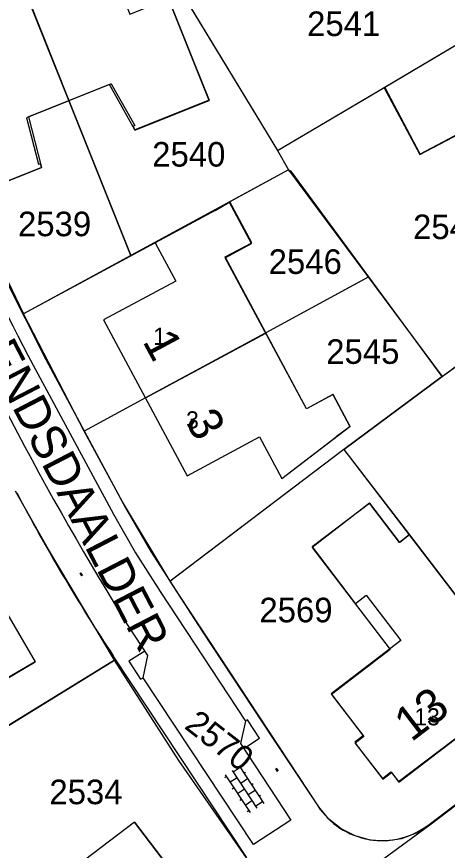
# Model space of a CAD drawing. Extents: x 148816 to 151297, y 399515 to 402500.
# Drawn here: x 150781.9 to 150813.4, y 401402.9 to 401464 of the extents above; entities that cross this region are included whole.
import ezdxf

# ---------------------------------------------------------------- set-up
doc = ezdxf.new("R2010")
doc.units = 0
for name, color, linetype in [('B01 Hoofdgebouw  [T] Norm', 7, 'Continuous'), ('B01 hoofgebouw', 7, 'Continuous'), ('B07 Tussenmuur  [T] Norm', 7, 'Continuous'), ('G01 perceelsgrens', 7, 'Continuous'), ('S02 Open verharding  Norm', 7, 'Continuous'), ('T04 Haag heg  [D] Gem', 7, 'Continuous'), ('V00 Kant verharding algemeen  [T] Norm', 7, 'Continuous'), ('V00 Kant verharding algemeen secundair  [D] Norm', 7, 'Continuous'), ('Z01 perceelnummer', 7, 'Continuous'), ('Z02 huisnummer', 7, 'Continuous'), ('Z02 Huisnummer  [Tekst] Norm', 7, 'Continuous'), ('Z06 straatnaam', 7, 'Continuous')]:
    doc.layers.add(name, color=color, linetype=linetype)

msp = doc.modelspace()

# ---------------------------------------------------------------- linework, layer by layer
at = {"layer": 'B01 Hoofdgebouw  [T] Norm'}
for p, q in [((150795.941, 401457.833), (150792.974, 401465.295)), ((150817.188, 401463.77), (150808.755, 401458.772)), ((150788.781, 401459.062), (150782.579, 401456.567)), ((150788.781, 401459.062), (150790.508, 401456.017)), ((150808.755, 401458.772), (150811.36, 401453.871)), ((150790.505, 401455.672), (150795.941, 401457.833)), ((150782.579, 401456.567), (150783.444, 401453.178)), ((150790.508, 401456.017), (150790.387, 401455.969)), ((150790.387, 401455.969), (150790.505, 401455.672)), ((150811.36, 401453.871), (150815.448, 401456.044)), ((150783.444, 401453.178), (150783.565, 401453.226)), ((150783.565, 401453.226), (150783.683, 401452.929)), ((150778.348, 401450.814), (150783.683, 401452.929)), ((150797.44, 401450.36), (150791.979, 401447.425)), ((150799.05, 401447.365), (150797.44, 401450.36)), ((150791.979, 401447.425), (150793.494, 401444.606)), ((150797.112, 401446.323), (150799.05, 401447.365)), ((150803.055, 401435.269), (150797.112, 401446.323)), ((150793.494, 401444.606), (150788.209, 401441.766)), ((150804.993, 401436.311), (150803.055, 401435.269)), ((150804.993, 401436.311), (150806.238, 401433.962)), ((150807.704, 401428.35), (150803.481, 401425.148)), ((150809.879, 401425.481), (150807.704, 401428.35)), ((150810.596, 401426.025), (150809.879, 401425.481)), ((150810.596, 401426.025), (150817.443, 401417.05)), ((150803.481, 401425.148), (150806.631, 401420.993)), ((150778.704, 401424.451), (150783.221, 401416.732)), ((150806.638, 401421.01), (150807.434, 401421.616)), ((150807.434, 401421.616), (150809.972, 401418.282)), ((150809.972, 401418.282), (150804.872, 401414.399)), ((150772.831, 401410.652), (150783.221, 401416.732)), ((150804.872, 401414.399), (150807.214, 401411.323)), ((150809.786, 401407.955), (150816.235, 401412.854)), ((150807.214, 401411.323), (150806.596, 401410.853)), ((150806.607, 401410.81), (150808.612, 401408.198)), ((150808.612, 401408.198), (150809.244, 401408.669)), ((150809.244, 401408.669), (150809.786, 401407.955)), ((150790.475, 401404.992), (150786.819, 401402.2)), ((150790.475, 401404.992), (150796.66, 401396.884))]:
    msp.add_line(p, q, dxfattribs=at)
for points in [[(150819.068, 401459.685), (150817.117, 401463.37), (150817.338, 401463.487), (150817.188, 401463.77), (150808.755, 401458.772), (150811.36, 401453.871), (150815.448, 401456.044), (150818.288, 401450.702), (150819.648, 401451.425), (150821.61, 401447.734), (150829.177, 401451.757)], [(150788.209, 401441.766), (150794.34, 401430.358), (150799.632, 401433.196), (150801.265, 401430.164), (150806.238, 401433.962)]]:
    msp.add_lwpolyline(points, dxfattribs=at)
at = {"layer": 'B01 hoofgebouw'}
for points in [[(150783.671, 401452.942), (150778.348, 401450.814), (150775.257, 401458.222), (150778.076, 401459.347), (150775.948, 401464.707), (150776.137, 401464.785), (150775.767, 401465.717), (150779.822, 401467.334), (150780.195, 401466.399), (150783.771, 401467.825), (150783.406, 401468.762), (150787.455, 401470.375), (150787.825, 401469.446), (150788.011, 401469.52), (150790.14, 401464.168), (150792.974, 401465.295), (150794.821, 401460.649)], [(150808.784, 401458.81), (150817.183, 401463.782)], [(150794.821, 401460.649), (150795.95, 401457.849), (150790.515, 401455.677), (150788.643, 401459.016), (150782.717, 401456.647), (150783.671, 401452.942)], [(150824.762, 401449.41), (150821.623, 401447.772), (150819.673, 401451.469), (150818.287, 401450.739), (150815.471, 401456.077), (150811.368, 401453.913), (150808.784, 401458.81)], [(150796.383, 401449.792), (150797.443, 401450.422)], [(150806.256, 401433.975), (150805.006, 401436.307), (150803.063, 401435.266), (150797.109, 401446.378), (150799.052, 401447.419), (150797.443, 401450.422)], [(150796.383, 401449.792), (150791.979, 401447.425), (150793.494, 401444.606), (150788.209, 401441.766), (150794.34, 401430.358), (150799.632, 401433.196), (150801.265, 401430.164), (150805.238, 401433.198)], [(150806.256, 401433.975), (150805.238, 401433.198)], [(150810.582, 401426.027), (150809.867, 401425.479), (150807.675, 401428.338), (150803.465, 401425.11), (150809.19, 401417.644), (150804.893, 401414.349), (150807.268, 401411.252), (150806.633, 401410.764), (150808.642, 401408.143), (150809.27, 401408.624), (150809.818, 401407.909), (150816.253, 401412.843), (150814.669, 401414.908), (150817.449, 401417.04)], [(150810.582, 401426.027), (150817.449, 401417.04)], [(150774.389, 401421.926), (150778.704, 401424.451), (150783.221, 401416.732), (150778.906, 401414.207)], [(150784.072, 401394.929), (150787.107, 401390.956), (150791.001, 401393.93), (150791.663, 401393.064), (150796.66, 401396.884), (150790.475, 401404.992), (150786.819, 401402.2)]]:
    msp.add_lwpolyline(points, dxfattribs=at)
at = {"layer": 'B07 Tussenmuur  [T] Norm'}
for p, q in [((150781.983, 401467.112), (150785.685, 401457.828)), ((150791.274, 401436.062), (150800.083, 401440.796))]:
    msp.add_line(p, q, dxfattribs=at)
at = {"layer": 'G01 perceelsgrens'}
for points in [[(150788.109, 401475.339), (150800.936, 401454.164)], [(150790.212, 401446.491), (150785.681, 401457.832), (150781.978, 401467.11), (150780.044, 401471.816)], [(150800.936, 401454.164), (150808.784, 401458.81), (150817.183, 401463.782), (150824.385, 401468.046)], [(150800.936, 401454.164), (150801.757, 401452.767)], [(150801.757, 401452.767), (150790.212, 401446.491)], [(150807.616, 401444.924), (150801.924, 401452.68), (150801.838, 401452.629), (150801.757, 401452.767)], [(150790.212, 401446.491), (150782.358, 401442.222)], [(150780.916, 401445.217), (150782.358, 401442.222)], [(150807.616, 401444.924), (150800.084, 401440.825), (150791.274, 401436.062), (150786.793, 401433.621)], [(150812.979, 401437.615), (150807.616, 401444.924)], [(150786.793, 401433.621), (150782.358, 401442.222)], [(150812.979, 401437.615), (150818.356, 401441.612)], [(150805.804, 401432.281), (150812.979, 401437.615)], [(150789.593, 401428.441), (150786.793, 401433.621)], [(150805.804, 401432.281), (150793.078, 401422.631)], [(150805.804, 401432.281), (150821.389, 401411.883)], [(150784.181, 401424.956), (150781.783, 401429.228)], [(150793.078, 401422.631), (150789.593, 401428.441)], [(150789.009, 401416.846), (150784.181, 401424.956)], [(150803.963, 401406.102), (150800.655, 401411.1), (150795.45, 401418.964), (150793.078, 401422.631)], [(150775.039, 401408.246), (150789.009, 401416.846)], [(150798.841, 401402.125), (150793.724, 401409.508), (150789.009, 401416.846)], [(150812.074, 401404.787), (150821.389, 401411.883)], [(150805.59, 401404.499), (150804.693, 401405.216), (150803.963, 401406.102)], [(150798.719, 401395.001), (150812.074, 401404.787)], [(150807.722, 401403.679), (150806.613, 401403.979), (150805.59, 401404.499)], [(150812.074, 401404.787), (150811.095, 401404.175), (150810.013, 401403.778)], [(150810.013, 401403.778), (150808.872, 401403.61), (150807.722, 401403.679)]]:
    msp.add_lwpolyline(points, dxfattribs=at)
at = {"layer": 'S02 Open verharding  Norm'}
for p, q in [((150786.486, 401423.217), (150786.612, 401423.025)), ((150786.495, 401423.204), (150786.545, 401423.237)), ((150786.522, 401423.163), (150786.509, 401423.154)), ((150786.537, 401423.25), (150786.663, 401423.057)), ((150786.6, 401423.154), (150786.549, 401423.121)), ((150786.577, 401423.079), (150786.564, 401423.071)), ((150786.585, 401423.204), (150786.572, 401423.195)), ((150786.604, 401423.037), (150786.654, 401423.07)), ((150786.64, 401423.12), (150786.627, 401423.112)), ((150797.622, 401408.783), (150799.431, 401406.024)), ((150798.206, 401408.987), (150797.704, 401408.658)), ((150798.124, 401409.112), (150799.933, 401406.352)), ((150798.48, 401408.569), (150798.606, 401408.651)), ((150800.802, 401408.901), (150800.928, 401408.709)), ((150800.81, 401408.889), (150800.86, 401408.922)), ((150800.838, 401408.847), (150800.825, 401408.839)), ((150800.852, 401408.934), (150800.978, 401408.742)), ((150800.915, 401408.838), (150800.865, 401408.805)), ((150800.892, 401408.763), (150800.88, 401408.755)), ((150800.9, 401408.888), (150800.888, 401408.88)), ((150800.92, 401408.721), (150800.97, 401408.754)), ((150800.955, 401408.804), (150800.943, 401408.796)), ((150797.203, 401408.329), (150797.077, 401408.247)), ((150797.12, 401408.454), (150798.93, 401405.695)), ((150797.978, 401408.24), (150797.477, 401407.911)), ((150798.754, 401408.151), (150798.253, 401407.822)), ((150797.751, 401407.493), (150797.625, 401407.41)), ((150799.029, 401407.732), (150799.154, 401407.815)), ((150798.527, 401407.403), (150798.025, 401407.074)), ((150799.303, 401407.314), (150798.801, 401406.985)), ((150799.577, 401406.896), (150799.702, 401406.978)), ((150798.299, 401406.656), (150798.174, 401406.574)), ((150798.573, 401406.238), (150799.075, 401406.567)), ((150799.851, 401406.478), (150799.349, 401406.149)), ((150798.847, 401405.82), (150798.722, 401405.738))]:
    msp.add_line(p, q, dxfattribs=at)
at = {"layer": 'T04 Haag heg  [D] Gem'}
for p, q in [((150788.109, 401475.339), (150800.936, 401454.164)), ((150800.936, 401454.164), (150808.747, 401458.788)), ((150785.681, 401457.832), (150790.212, 401446.491)), ((150800.936, 401454.164), (150801.757, 401452.767)), ((150801.757, 401452.767), (150797.443, 401450.422)), ((150801.757, 401452.767), (150812.979, 401437.615)), ((150791.979, 401447.425), (150782.315, 401442.199)), ((150807.58, 401444.905), (150800.084, 401440.825)), ((150812.979, 401437.615), (150818.356, 401441.612)), ((150812.979, 401437.615), (150805.804, 401432.281)), ((150791.274, 401436.062), (150786.793, 401433.621)), ((150805.804, 401432.281), (150793.061, 401422.618)), ((150805.804, 401432.281), (150810.589, 401426.02)), ((150789.009, 401416.846), (150775.02, 401408.234))]:
    msp.add_line(p, q, dxfattribs=at)
at = {"layer": 'V00 Kant verharding algemeen  [T] Norm'}
for points in [[(150773.069, 401462.904), (150778.442, 401450.478), (150780.993, 401444.828), (150783.99, 401438.868), (150789.809, 401428.01), (150791.664, 401424.82), (150793.745, 401421.579), (150803.883, 401406.193)], [(150783.061, 401438.467), (150788.937, 401427.536)], [(150788.937, 401427.536), (150790.544, 401424.715)], [(150812.033, 401404.828), (150841.096, 401426.943)], [(150790.544, 401424.715), (150792.345, 401421.869)], [(150792.345, 401421.869), (150798.597, 401412.394), (150798.237, 401410.747), (150801.91, 401405.144)], [(150799.181, 401403.364), (150791.112, 401415.552), (150791.461, 401417.195), (150789.593, 401420.027)], [(150791.245, 401417.523), (150790.071, 401416.777), (150790.93, 401415.456), (150791.112, 401415.552)], [(150798.675, 401402.427), (150788.929, 401417.162)], [(150798.477, 401410.38), (150799.626, 401411.152), (150798.753, 401412.474), (150798.593, 401412.401)]]:
    msp.add_lwpolyline(points, dxfattribs=at)
for centre, radius, start, end in [((150999.875, 401548.783), 246.57, 203.24641, 211.47912), ((150920.206, 401511.211), 155.243, 203.1838, 207.94241), ((150905.132, 401493.956), 139.285, 207.74493, 213.45938), ((150808.584, 401409.251), 5.608, 213.03935, 307.94481)]:
    msp.add_arc(centre, radius, start, end, dxfattribs=at)
at = {"layer": 'V00 Kant verharding algemeen secundair  [D] Norm'}
msp.add_line((150801.91, 401405.144), (150799.181, 401403.364), dxfattribs=at)

# ---------------------------------------------------------------- texts
at = {"layer": 'Z01 perceelnummer'}
for s, p in [('2541', (150803.106, 401462.555)), ('2540', (150791.774, 401452.996)), ('2539', (150781.957, 401447.898)), ('2542', (150810.857, 401447.685)), ('2546', (150800.292, 401445.136)), ('2545', (150804.505, 401438.551)), ('2569', (150799.615, 401419.624)), ('2534', (150784.252, 401406.304))]:
    msp.add_text(s, height=1.8, dxfattribs=at).set_placement(p)
msp.add_text('2570', height=1.8, rotation=322.01402, dxfattribs=at).set_placement((150794.048, 401411.914))
at = {"layer": 'Z02 huisnummer'}
for s, rotation, p in [('1', 298.2309, (150791.035, 401440.203)), ('3', 298.2309, (150794.154, 401434.399)), ('13', 37.44284, (150810.73, 401410.814))]:
    msp.add_text(s, height=2.5, rotation=rotation, dxfattribs=at).set_placement(p)
at = {"layer": 'Z02 Huisnummer  [Tekst] Norm'}
for s, p in [('1', (150791.84, 401439.94)), ('3', (150794.257, 401433.825)), ('13', (150810.956, 401412.078))]:
    msp.add_text(s, height=1.25, dxfattribs=at).set_placement(p)
at = {"layer": 'Z06 straatnaam'}
msp.add_text('ARENDSDAALDER', height=2.5, rotation=297.43582, dxfattribs=at).set_placement((150777.214, 401443.647))

doc.saveas('drawing.dxf')
